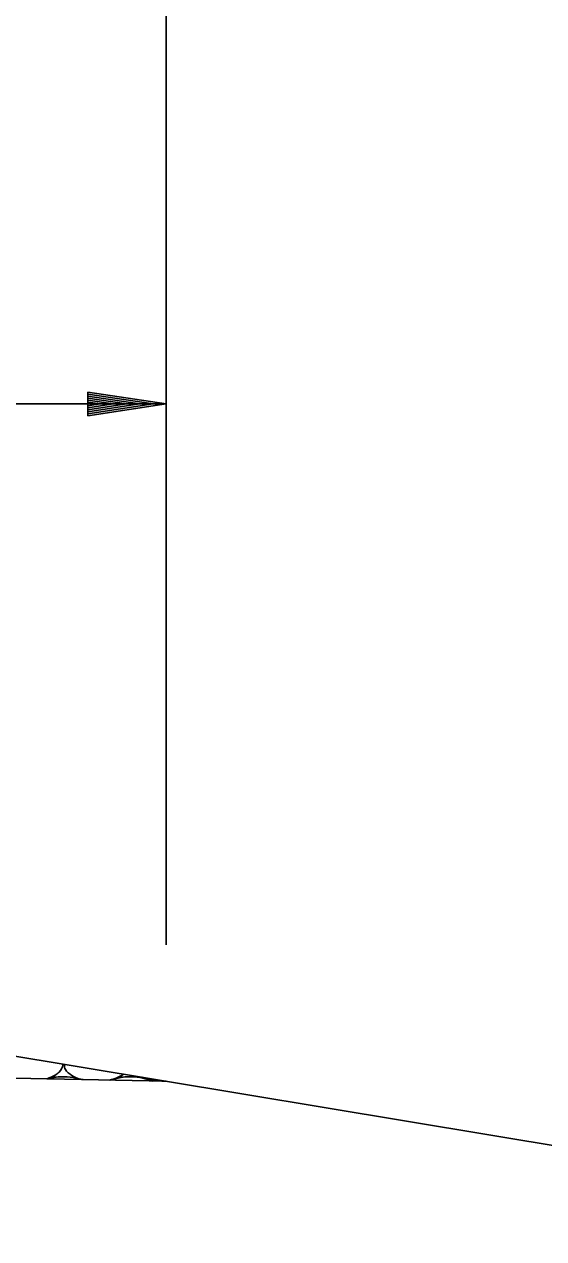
# Model space of a CAD drawing. Extents: x 1364961 to 1365294, y 367927 to 368034.
# Drawn here: x 1365076.4 to 1365080.37, y 367995.83 to 368005.11 of the extents above; entities that cross this region are included whole.
import ezdxf

# ---------------------------------------------------------------- set-up
doc = ezdxf.new("R2010")
doc.units = 0
doc.layers.add('Default', color=7, linetype='Continuous')

msp = doc.modelspace()

# ---------------------------------------------------------------- linework, layer by layer
at = {"layer": 'Default'}
for p, q in [((1365077.4832, 367998.0733), (1365077.4832, 368016.0714)), ((1365076.8832, 368002.2969), (1365077.4832, 368002.2069)), ((1365076.8832, 368002.2969), (1365076.8832, 368002.1169)), ((1365076.8832, 368002.2819), (1365077.3832, 368002.2069)), ((1365076.8832, 368002.2669), (1365077.2802, 368002.2069)), ((1365065.9832, 368002.2069), (1365077.4832, 368002.2069)), ((1365076.8832, 368002.2519), (1365077.1802, 368002.2069)), ((1365076.8832, 368002.2359), (1365077.0782, 368002.2069)), ((1365076.8832, 368002.2209), (1365076.9782, 368002.2069)), ((1365076.8832, 368002.1169), (1365077.4832, 368002.2069)), ((1365076.8832, 368002.1779), (1365077.0782, 368002.2069)), ((1365076.8832, 368002.1469), (1365077.2802, 368002.2069)), ((1365076.8832, 368002.1319), (1365077.3832, 368002.2069)), ((1365076.8832, 368002.1619), (1365077.1802, 368002.2069)), ((1365076.8832, 368002.1929), (1365076.9782, 368002.2069)), ((1365065.9662, 367998.9357), (1365084.7491, 367995.8256)), ((1365077.4832, 367997.0287), (1365056.9752, 367997.4387)), ((1365076.6982, 367997.0637), (1365076.7042, 367997.0637)), ((1365077.2102, 367997.0637), (1365077.2162, 367997.0637))]:
    msp.add_line(p, q, dxfattribs=at)
for points in [[(1365076.6922, 367997.1597), (1365076.6922, 367997.1537), (1365076.6642, 367997.0997), (1365076.6342, 367997.0757), (1365076.5722, 367997.0477), (1365076.5702, 367997.0467)], [(1365076.8472, 367997.0417), (1365076.8162, 367997.0477), (1365076.7622, 367997.0737), (1365076.7122, 367997.1197), (1365076.7042, 367997.1537), (1365076.7042, 367997.1577)], [(1365076.5792, 367997.0467), (1365076.6042, 367997.0537), (1365076.6422, 367997.0617), (1365076.6982, 367997.0637)], [(1365076.7042, 367997.0637), (1365076.7922, 367997.0537), (1365076.8382, 367997.0417)], [(1365077.1572, 367997.0827), (1365077.1462, 367997.0757), (1365077.0842, 367997.0477), (1365077.0472, 367997.0377)], [(1365077.0602, 367997.0367), (1365077.1162, 367997.0537), (1365077.1542, 367997.0617), (1365077.2102, 367997.0637)], [(1365077.2162, 367997.0637), (1365077.3042, 367997.0537), (1365077.3792, 367997.0307)], [(1365077.4812, 367997.0287), (1365077.4662, 367997.0297), (1365077.4002, 367997.0357), (1365077.3282, 367997.0477), (1365077.2982, 367997.0597)]]:
    msp.add_spline(points, degree=3, dxfattribs=at)

doc.saveas('drawing.dxf')
